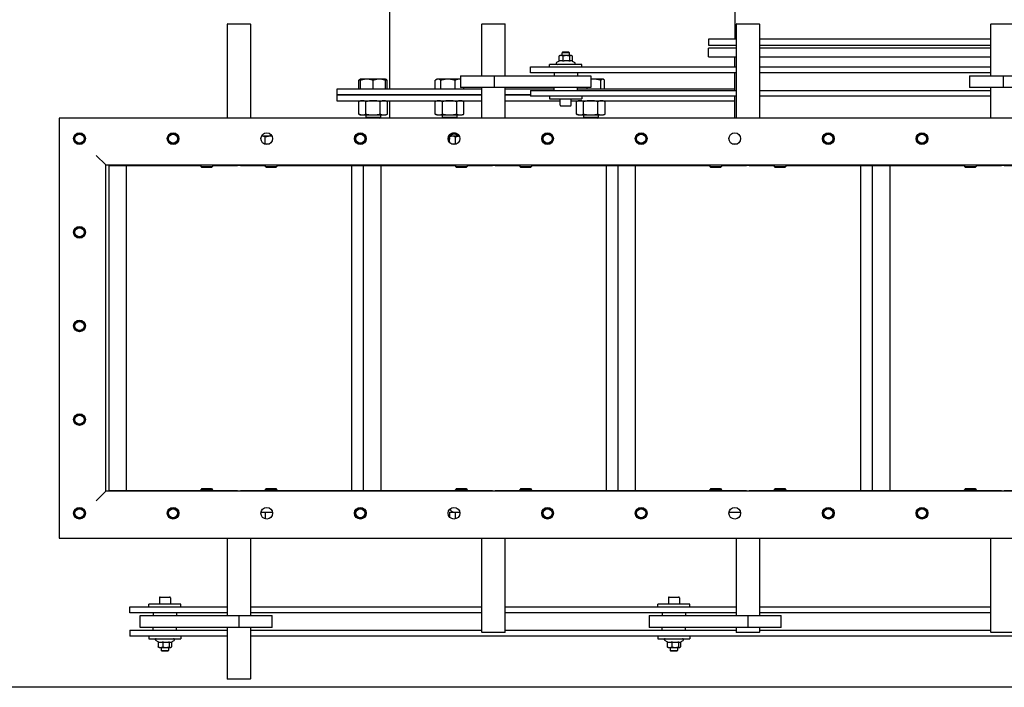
# Model space of a CAD drawing. Header units: inches. Extents: x 24 to 1128, y -94 to 748.
# Tile 379 of 573: x 386 to 428, y 464 to 492. Entities that reach past the tile are written whole.
import ezdxf

# ---------------------------------------------------------------- set-up
doc = ezdxf.new("R2010")
doc.units = ezdxf.units.IN
doc.header["$LTSCALE"] = 32
doc.header["$MEASUREMENT"] = 0
doc.layers.add('Dimension (ANSI)', color=7, linetype='Continuous', lineweight=25)
doc.layers.add('Visible (ANSI)', color=7, linetype='Continuous', lineweight=30)
doc.styles.add('Note Text (ANSI)', font='tahoma.ttf')
doc.dimstyles.new('Architectural (ANSI)', dxfattribs={"dimscale": 32, "dimtxt": 0.125, "dimasz": 0.098425, "dimexe": 0.125, "dimexo": 0.0625, "dimgap": 0.031496, "dimtad": 0, "dimtih": 1, "dimtoh": 1, "dimdec": 4, "dimrnd": 1e-08, "dimzin": 3, "dimdsep": 46, "dimlunit": 4, "dimtxsty": 'Note Text (ANSI)', "dimcen": 0.09, "dimdle": 0.393701, "dimclrd": 256, "dimclre": 256, "dimclrt": 256, "dimadec": 0, "dimazin": 3, "dimtfac": 0.96, "dimtofl": 0, "dimtmove": 0, "dimatfit": 3, "dimfxl": 1, "dimfrac": 2, "dimtolj": 1, "dimtzin": 12, "dimlwd": -1, "dimlwe": -1, "dimarcsym": 0})

# ---------------------------------------------------------------- blocks, each defined once
blk = doc.blocks.new('*D22')
at = {"layer": 'Defpoints', "color": 0, "transparency": 16777216}
for p in [(438.48, 699.411), (351.857, 463.849), (472.383, 463.849)]:
    blk.add_point(p, dxfattribs=at)
at = {"layer": 'Dimension (ANSI)', "transparency": 16777216}
for p, q in [((436.48, 699.411), (347.857, 699.411)), ((351.857, 696.261), (351.857, 597.163)), ((351.857, 466.999), (351.857, 590.097)), ((470.383, 463.849), (347.857, 463.849))]:
    blk.add_line(p, q, dxfattribs=at)
for points in [[(351.332, 696.261), (352.382, 696.261), (351.857, 699.411)], [(351.332, 466.999), (352.382, 466.999), (351.857, 463.849)]]:
    blk.add_solid(points, dxfattribs=at)
at = {"layer": 'Dimension (ANSI)', "transparency": 16777216, "insert": (338.708, 596.155), "char_height": 4, "attachment_point": 1, "style": 'Note Text (ANSI)'}
blk.add_mtext('\\A1;19\'-7 9/16"', dxfattribs=at)

msp = doc.modelspace()

# ---------------------------------------------------------------- linework, layer by layer
at = {"layer": 'Visible (ANSI)'}
for p, q in [((416.80639, 510.19802), (416.80639, 491.52702)), ((402.05639, 495.28652), (402.05639, 489.40202)), ((395.13889, 492.19027), (395.11889, 492.17027)), ((396.11889, 492.17027), (395.11889, 492.17027)), ((395.11889, 492.17027), (395.11889, 488.15902)), ((395.13889, 492.19027), (396.09889, 492.19027)), ((396.09889, 492.19027), (396.11889, 492.17027)), ((396.11889, 492.17027), (396.11889, 488.15902)), ((406.01389, 492.19027), (405.99389, 492.17027)), ((406.99389, 492.17027), (405.99389, 492.17027)), ((405.99389, 489.97152), (405.99389, 492.17027)), ((406.01389, 492.19027), (406.97389, 492.19027)), ((406.97389, 492.19027), (406.99389, 492.17027)), ((406.99389, 489.97152), (406.99389, 492.17027)), ((416.88889, 492.19027), (416.86889, 492.17027)), ((417.86889, 492.17027), (416.86889, 492.17027)), ((416.86889, 492.17027), (416.86889, 488.15902)), ((416.88889, 492.19027), (417.84889, 492.19027)), ((417.84889, 492.19027), (417.86889, 492.17027)), ((417.86889, 492.17027), (417.86889, 488.15902)), ((427.76389, 492.19027), (427.74389, 492.17027)), ((428.74389, 492.17027), (427.74389, 492.17027)), ((427.74389, 489.97152), (427.74389, 492.17027)), ((427.76389, 492.19027), (428.72389, 492.19027)), ((416.86889, 491.52702), (415.68139, 491.52702)), ((415.68139, 491.52702), (415.68139, 491.27702)), ((427.74389, 491.52702), (417.86889, 491.52702)), ((415.68139, 491.27702), (416.86889, 491.27702)), ((416.86889, 491.15202), (415.68139, 491.15202)), ((415.68139, 490.77702), (415.68139, 491.15202)), ((417.86889, 491.27702), (427.74389, 491.27702)), ((427.74389, 491.15202), (417.86889, 491.15202)), ((409.29564, 490.58977), (409.19239, 490.53016)), ((409.29564, 490.58866), (409.29564, 490.80819)), ((409.33239, 490.83052), (409.31002, 490.8176)), ((409.38173, 490.83052), (409.33239, 490.83052)), ((409.61119, 490.83052), (409.38173, 490.83052)), ((409.45919, 490.98752), (409.42639, 490.95447)), ((409.73839, 490.95447), (409.42639, 490.95447)), ((409.42639, 490.83052), (409.42639, 490.95447)), ((409.45919, 490.98752), (409.70559, 490.98752)), ((409.46782, 490.58866), (409.46782, 490.80819)), ((409.81186, 490.83052), (409.61119, 490.83052)), ((409.70559, 490.98752), (409.73839, 490.95447)), ((409.73839, 490.83052), (409.73839, 490.95447)), ((409.75457, 490.58866), (409.75457, 490.80819)), ((409.83239, 490.83052), (409.81186, 490.83052)), ((409.83239, 490.83052), (409.85476, 490.8176)), ((409.85476, 490.59807), (409.97239, 490.53016)), ((409.86914, 490.58977), (409.86914, 490.80819)), ((415.68139, 490.77702), (416.86889, 490.77702)), ((416.80639, 490.34652), (416.80639, 490.77702)), ((417.86889, 490.77702), (427.74389, 490.77702)), ((408.08239, 490.34652), (416.86889, 490.34652)), ((408.08239, 490.09652), (408.08239, 490.34652)), ((410.26989, 490.45552), (408.89489, 490.45552)), ((408.89489, 490.34652), (408.89489, 490.45552)), ((410.26989, 490.34652), (410.26989, 490.45552)), ((417.86889, 490.34652), (427.74389, 490.34652)), ((400.74353, 489.40202), (400.74353, 489.77644)), ((400.82047, 489.82389), (400.77669, 489.79862)), ((401.08609, 489.82389), (400.82047, 489.82389)), ((400.82047, 489.40202), (400.82047, 489.77644)), ((401.61734, 489.82389), (401.08609, 489.82389)), ((401.35172, 489.40202), (401.35172, 489.77644)), ((401.88297, 489.82389), (401.61734, 489.82389)), ((401.88297, 489.82389), (401.92674, 489.79862)), ((401.88297, 489.40202), (401.88297, 489.77644)), ((401.9599, 489.40202), (401.9599, 489.77644)), ((404.00981, 489.40202), (404.00981, 489.77644)), ((404.08675, 489.82389), (404.04298, 489.79862)), ((404.12718, 489.82389), (404.08675, 489.82389)), ((404.54865, 489.82389), (404.12718, 489.82389)), ((404.24456, 489.40202), (404.24456, 489.77644)), ((405.03946, 489.82389), (404.54865, 489.82389)), ((404.85275, 489.40202), (404.85275, 489.77644)), ((405.08027, 489.82389), (405.03946, 489.82389)), ((405.08027, 489.97152), (405.08027, 489.47152)), ((405.08027, 489.97152), (406.53485, 489.97152)), ((406.53485, 489.97152), (410.65284, 489.97152)), ((406.53485, 489.47152), (406.53485, 489.97152)), ((416.86889, 490.09652), (408.08239, 490.09652)), ((409.08239, 490.09652), (409.08239, 489.97152)), ((410.08239, 490.09652), (410.08239, 489.97152)), ((410.65284, 489.97152), (410.65284, 489.47152)), ((410.79079, 489.82389), (410.65284, 489.82389)), ((411.16644, 489.82389), (410.79079, 489.82389)), ((411.08706, 489.40202), (411.08706, 489.77644)), ((411.18454, 489.82389), (411.16644, 489.82389)), ((411.18454, 489.82389), (411.20329, 489.81307)), ((411.24583, 489.40202), (411.24583, 489.77644)), ((416.80639, 489.34652), (416.80639, 490.09652)), ((427.74389, 490.09652), (417.86889, 490.09652)), ((426.83027, 489.97152), (426.83027, 489.47152)), ((426.83027, 489.97152), (428.28485, 489.97152)), ((428.28485, 489.97152), (432.40284, 489.97152)), ((428.28485, 489.47152), (428.28485, 489.97152)), ((405.99389, 489.40202), (399.80639, 489.40202)), ((399.80639, 489.40202), (399.80639, 489.15202)), ((406.53485, 489.47152), (405.08027, 489.47152)), ((405.22618, 489.40202), (405.22618, 489.47152)), ((405.99389, 488.15902), (405.99389, 489.47152)), ((410.65284, 489.47152), (406.53485, 489.47152)), ((406.99389, 488.15902), (406.99389, 489.47152)), ((409.08239, 489.40202), (406.99389, 489.40202)), ((408.08239, 489.34652), (408.08239, 489.09652)), ((408.08239, 489.34652), (416.86889, 489.34652)), ((409.08239, 489.34652), (409.08239, 489.47152)), ((410.08239, 489.34652), (410.08239, 489.47152)), ((416.80639, 489.40202), (410.08239, 489.40202)), ((410.49453, 489.40202), (410.49453, 489.47152)), ((417.86889, 489.34652), (427.74389, 489.34652)), ((428.28485, 489.47152), (426.83027, 489.47152)), ((427.74389, 488.15902), (427.74389, 489.47152)), ((432.40284, 489.47152), (428.28485, 489.47152)), ((399.80639, 489.15202), (405.99389, 489.15202)), ((405.99389, 489.15202), (399.80639, 489.15202)), ((399.80639, 489.15202), (399.80639, 488.90202)), ((399.80639, 488.90202), (405.99389, 488.90202)), ((400.82072, 488.90202), (400.73857, 488.86371)), ((401.88272, 488.90202), (401.96486, 488.86371)), ((402.05639, 488.90202), (402.05639, 488.15902)), ((404.087, 488.90202), (404.00485, 488.86371)), ((405.149, 488.90202), (405.23114, 488.86371)), ((406.99389, 489.15202), (408.08239, 489.15202)), ((408.08239, 489.15202), (406.99389, 489.15202)), ((406.99389, 488.90202), (409.34789, 488.90202)), ((416.86889, 489.09652), (408.08239, 489.09652)), ((408.89489, 489.09652), (408.89489, 488.98752)), ((408.89489, 488.98752), (410.26989, 488.98752)), ((409.34789, 488.70752), (409.34789, 488.98752)), ((409.81689, 488.70752), (409.81689, 488.98752)), ((409.81689, 488.90202), (416.80639, 488.90202)), ((410.12229, 488.90202), (410.04015, 488.86371)), ((410.26989, 489.09652), (410.26989, 488.98752)), ((411.18429, 488.90202), (411.26644, 488.86371)), ((416.80639, 488.15902), (416.80639, 489.09652)), ((427.74389, 489.09652), (417.86889, 489.09652)), ((400.73857, 488.33132), (400.73857, 488.86371)), ((401.04514, 488.33132), (401.04514, 488.86371)), ((401.65829, 488.33132), (401.65829, 488.86371)), ((401.96486, 488.33132), (401.96486, 488.86371)), ((404.00485, 488.33132), (404.00485, 488.86371)), ((404.31142, 488.33132), (404.31142, 488.86371)), ((404.92457, 488.33132), (404.92457, 488.86371)), ((405.23114, 488.33132), (405.23114, 488.86371)), ((409.78489, 488.67552), (409.37989, 488.67552)), ((410.04015, 488.33132), (410.04015, 488.86371)), ((410.34672, 488.33132), (410.34672, 488.86371)), ((410.95987, 488.33132), (410.95987, 488.86371)), ((411.26644, 488.33132), (411.26644, 488.86371)), ((457.68139, 488.15902), (387.93139, 488.15902)), ((387.93139, 488.15902), (387.93139, 470.22152)), ((400.82072, 488.29302), (400.73857, 488.33132)), ((400.82072, 488.29302), (400.89186, 488.29302)), ((400.89186, 488.29302), (401.35172, 488.29302)), ((401.03922, 488.29302), (401.03922, 488.20612)), ((401.03922, 488.20612), (401.66422, 488.20612)), ((401.08632, 488.15902), (401.03922, 488.20612)), ((401.35172, 488.29302), (401.81158, 488.29302)), ((401.61712, 488.15902), (401.66422, 488.20612)), ((401.66422, 488.29302), (401.66422, 488.20612)), ((401.81158, 488.29302), (401.88272, 488.29302)), ((401.88272, 488.29302), (401.96486, 488.33132)), ((404.087, 488.29302), (404.00485, 488.33132)), ((404.087, 488.29302), (404.15814, 488.29302)), ((404.15814, 488.29302), (404.618, 488.29302)), ((404.3055, 488.29302), (404.3055, 488.20612)), ((404.3055, 488.20612), (404.9305, 488.20612)), ((404.3526, 488.15902), (404.3055, 488.20612)), ((404.618, 488.29302), (405.07786, 488.29302)), ((404.8834, 488.15902), (404.9305, 488.20612)), ((404.9305, 488.29302), (404.9305, 488.20612)), ((405.07786, 488.29302), (405.149, 488.29302)), ((405.149, 488.29302), (405.23114, 488.33132)), ((410.12229, 488.29302), (410.04015, 488.33132)), ((410.12229, 488.29302), (410.19344, 488.29302)), ((410.19344, 488.29302), (410.65329, 488.29302)), ((410.34079, 488.29302), (410.34079, 488.20612)), ((410.34079, 488.20612), (410.96579, 488.20612)), ((410.3879, 488.15902), (410.34079, 488.20612)), ((410.65329, 488.29302), (411.11315, 488.29302)), ((410.91869, 488.15902), (410.96579, 488.20612)), ((410.96579, 488.29302), (410.96579, 488.20612)), ((411.11315, 488.29302), (411.18429, 488.29302)), ((411.18429, 488.29302), (411.26644, 488.33132)), ((396.61501, 487.39107), (396.58047, 487.39107)), ((396.99389, 487.39107), (396.61501, 487.39107)), ((396.7413, 487.04732), (396.7413, 487.35199)), ((396.96264, 487.39107), (396.96264, 487.47917)), ((397.03231, 487.39107), (396.99389, 487.39107)), ((404.68139, 487.39107), (404.61371, 487.35199)), ((404.61371, 487.12472), (404.61371, 487.35199)), ((404.74001, 487.39107), (404.68139, 487.39107)), ((405.03231, 487.39107), (404.74001, 487.39107)), ((404.8663, 487.04732), (404.8663, 487.35199)), ((396.7413, 487.04732), (396.72594, 487.04732)), ((396.88685, 487.04732), (396.7413, 487.04732)), ((404.8663, 487.04732), (404.72594, 487.04732)), ((404.88685, 487.04732), (404.8663, 487.04732)), ((416.88685, 487.04732), (416.72594, 487.04732)), ((389.93139, 486.15902), (389.52209, 486.56832)), ((389.93139, 472.22152), (389.93139, 486.15902)), ((389.93139, 486.15902), (455.68139, 486.15902)), ((390.05698, 486.14027), (390.80147, 486.14027)), ((390.05698, 486.14027), (390.05698, 472.24027)), ((390.80147, 486.14027), (393.99389, 486.14027)), ((390.80147, 486.14027), (390.80147, 472.24027)), ((393.99389, 486.15902), (393.99389, 486.09312)), ((393.99389, 486.09312), (394.49389, 486.09312)), ((394.03969, 486.04732), (393.99389, 486.09312)), ((394.44809, 486.04732), (394.03969, 486.04732)), ((394.44809, 486.04732), (394.49389, 486.09312)), ((394.49389, 486.15902), (394.49389, 486.09312)), ((394.49389, 486.14027), (395.55266, 486.14027)), ((395.11889, 486.15902), (395.11889, 486.14027)), ((395.67854, 486.14027), (395.55266, 486.14027)), ((395.67854, 486.14027), (396.74389, 486.14027)), ((396.11889, 486.15902), (396.11889, 486.14027)), ((396.74389, 486.15902), (396.74389, 486.09312)), ((396.74389, 486.09312), (397.24389, 486.09312)), ((396.78969, 486.04732), (396.74389, 486.09312)), ((397.19809, 486.04732), (396.78969, 486.04732)), ((397.19809, 486.04732), (397.24389, 486.09312)), ((397.24389, 486.15902), (397.24389, 486.09312)), ((397.24389, 486.14027), (400.42972, 486.14027)), ((400.42972, 486.14027), (400.93345, 486.14027)), ((400.42972, 486.14027), (400.42972, 472.24027)), ((400.93345, 486.14027), (400.93423, 486.14027)), ((400.93423, 486.14027), (401.68201, 486.14027)), ((400.93423, 486.14027), (400.93423, 472.24027)), ((401.68201, 486.14027), (404.86889, 486.14027)), ((401.68201, 486.14027), (401.68201, 472.24027)), ((404.86889, 486.15902), (404.86889, 486.09312)), ((404.86889, 486.09312), (405.36889, 486.09312)), ((404.91469, 486.04732), (404.86889, 486.09312)), ((405.32309, 486.04732), (404.91469, 486.04732)), ((405.32309, 486.04732), (405.36889, 486.09312)), ((405.36889, 486.15902), (405.36889, 486.09312)), ((405.36889, 486.14027), (406.4484, 486.14027)), ((405.99389, 486.14027), (405.99389, 486.15902)), ((406.57424, 486.14027), (406.4484, 486.14027)), ((406.57424, 486.14027), (407.61889, 486.14027)), ((406.99389, 486.14027), (406.99389, 486.15902)), ((407.61889, 486.15902), (407.61889, 486.09312)), ((407.61889, 486.09312), (408.11889, 486.09312)), ((407.66469, 486.04732), (407.61889, 486.09312)), ((408.07309, 486.04732), (407.66469, 486.04732)), ((408.07309, 486.04732), (408.11889, 486.09312)), ((408.11889, 486.15902), (408.11889, 486.09312)), ((408.11889, 486.14027), (411.30639, 486.14027)), ((411.30639, 486.14027), (411.80698, 486.14027)), ((411.30639, 486.14027), (411.30639, 472.24027)), ((411.80698, 486.14027), (412.55147, 486.14027)), ((411.80698, 486.14027), (411.80698, 472.24027)), ((412.55147, 486.14027), (415.74389, 486.14027)), ((412.55147, 486.14027), (412.55147, 472.24027)), ((415.74389, 486.15902), (415.74389, 486.09312)), ((415.74389, 486.09312), (416.24389, 486.09312)), ((415.78969, 486.04732), (415.74389, 486.09312)), ((416.19809, 486.04732), (415.78969, 486.04732)), ((416.19809, 486.04732), (416.24389, 486.09312)), ((416.24389, 486.15902), (416.24389, 486.09312)), ((416.24389, 486.14027), (417.30266, 486.14027)), ((416.86889, 486.15902), (416.86889, 486.14027)), ((417.42854, 486.14027), (417.30266, 486.14027)), ((417.42854, 486.14027), (418.49389, 486.14027)), ((417.86889, 486.15902), (417.86889, 486.14027)), ((418.49389, 486.15902), (418.49389, 486.09312)), ((418.49389, 486.09312), (418.99389, 486.09312)), ((418.53969, 486.04732), (418.49389, 486.09312)), ((418.94809, 486.04732), (418.53969, 486.04732)), ((418.94809, 486.04732), (418.99389, 486.09312)), ((418.99389, 486.15902), (418.99389, 486.09312)), ((418.99389, 486.14027), (422.17972, 486.14027)), ((422.17972, 486.14027), (422.68345, 486.14027)), ((422.17972, 486.14027), (422.17972, 472.24027)), ((422.68345, 486.14027), (422.68423, 486.14027)), ((422.68423, 486.14027), (423.43201, 486.14027)), ((422.68423, 486.14027), (422.68423, 472.24027)), ((423.43201, 486.14027), (426.61889, 486.14027)), ((423.43201, 486.14027), (423.43201, 472.24027)), ((426.61889, 486.15902), (426.61889, 486.09312)), ((426.61889, 486.09312), (427.11889, 486.09312)), ((426.66469, 486.04732), (426.61889, 486.09312)), ((427.07309, 486.04732), (426.66469, 486.04732)), ((427.07309, 486.04732), (427.11889, 486.09312)), ((427.11889, 486.15902), (427.11889, 486.09312)), ((427.11889, 486.14027), (428.1984, 486.14027)), ((427.74389, 486.14027), (427.74389, 486.15902)), ((428.32424, 486.14027), (428.1984, 486.14027)), ((428.32424, 486.14027), (429.36889, 486.14027)), ((389.93139, 472.22152), (389.52209, 471.81222)), ((455.68139, 472.22152), (389.93139, 472.22152)), ((390.80147, 472.24027), (390.05698, 472.24027)), ((393.99309, 472.24027), (390.80147, 472.24027)), ((394.03889, 472.33322), (393.99309, 472.28741)), ((394.49309, 472.28741), (393.99309, 472.28741)), ((393.99309, 472.22152), (393.99309, 472.28741)), ((394.03889, 472.33322), (394.44729, 472.33322)), ((394.44729, 472.33322), (394.49309, 472.28741)), ((394.49309, 472.22152), (394.49309, 472.28741)), ((395.55266, 472.24027), (394.49309, 472.24027)), ((395.11889, 472.24027), (395.11889, 472.22152)), ((395.55266, 472.24027), (395.67854, 472.24027)), ((396.74309, 472.24027), (395.67854, 472.24027)), ((396.11889, 472.24027), (396.11889, 472.22152)), ((396.78889, 472.33322), (396.74309, 472.28741)), ((397.24309, 472.28741), (396.74309, 472.28741)), ((396.74309, 472.22152), (396.74309, 472.28741)), ((396.78889, 472.33322), (397.19729, 472.33322)), ((397.19729, 472.33322), (397.24309, 472.28741)), ((397.24309, 472.22152), (397.24309, 472.28741)), ((400.42972, 472.24027), (397.24309, 472.24027)), ((400.93345, 472.24027), (400.42972, 472.24027)), ((400.93423, 472.24027), (400.93345, 472.24027)), ((401.68201, 472.24027), (400.93423, 472.24027)), ((404.86809, 472.24027), (401.68201, 472.24027)), ((404.91389, 472.33322), (404.86809, 472.28741)), ((405.36809, 472.28741), (404.86809, 472.28741)), ((404.86809, 472.22152), (404.86809, 472.28741)), ((404.91389, 472.33322), (405.32229, 472.33322)), ((405.32229, 472.33322), (405.36809, 472.28741)), ((405.36809, 472.22152), (405.36809, 472.28741)), ((406.4484, 472.24027), (405.36809, 472.24027)), ((405.99389, 472.22152), (405.99389, 472.24027)), ((406.4484, 472.24027), (406.57424, 472.24027)), ((407.61809, 472.24027), (406.57424, 472.24027)), ((406.99389, 472.22152), (406.99389, 472.24027)), ((407.66389, 472.33322), (407.61809, 472.28741)), ((408.11809, 472.28741), (407.61809, 472.28741)), ((407.61809, 472.22152), (407.61809, 472.28741)), ((407.66389, 472.33322), (408.07229, 472.33322)), ((408.07229, 472.33322), (408.11809, 472.28741)), ((408.11809, 472.22152), (408.11809, 472.28741)), ((411.30639, 472.24027), (408.11809, 472.24027)), ((411.80698, 472.24027), (411.30639, 472.24027)), ((412.55147, 472.24027), (411.80698, 472.24027)), ((415.74309, 472.24027), (412.55147, 472.24027)), ((415.78889, 472.33322), (415.74309, 472.28741)), ((416.24309, 472.28741), (415.74309, 472.28741)), ((415.74309, 472.22152), (415.74309, 472.28741)), ((415.78889, 472.33322), (416.19729, 472.33322)), ((416.19729, 472.33322), (416.24309, 472.28741)), ((416.24309, 472.22152), (416.24309, 472.28741)), ((417.30266, 472.24027), (416.24309, 472.24027)), ((416.86889, 472.24027), (416.86889, 472.22152)), ((417.30266, 472.24027), (417.42854, 472.24027)), ((418.49309, 472.24027), (417.42854, 472.24027)), ((417.86889, 472.24027), (417.86889, 472.22152)), ((418.53889, 472.33322), (418.49309, 472.28741)), ((418.99309, 472.28741), (418.49309, 472.28741)), ((418.49309, 472.22152), (418.49309, 472.28741)), ((418.53889, 472.33322), (418.94729, 472.33322)), ((418.94729, 472.33322), (418.99309, 472.28741)), ((418.99309, 472.22152), (418.99309, 472.28741)), ((422.17972, 472.24027), (418.99309, 472.24027)), ((422.68345, 472.24027), (422.17972, 472.24027)), ((422.68423, 472.24027), (422.68345, 472.24027)), ((423.43201, 472.24027), (422.68423, 472.24027)), ((426.61809, 472.24027), (423.43201, 472.24027)), ((426.66389, 472.33322), (426.61809, 472.28741)), ((427.11809, 472.28741), (426.61809, 472.28741)), ((426.61809, 472.22152), (426.61809, 472.28741)), ((426.66389, 472.33322), (427.07229, 472.33322)), ((427.07229, 472.33322), (427.11809, 472.28741)), ((427.11809, 472.22152), (427.11809, 472.28741)), ((428.1984, 472.24027), (427.11809, 472.24027)), ((427.74389, 472.22152), (427.74389, 472.24027)), ((428.1984, 472.24027), (428.32424, 472.24027)), ((429.36809, 472.24027), (428.32424, 472.24027)), ((396.56128, 471.33322), (396.66105, 471.33322)), ((396.66105, 471.33322), (396.74049, 471.33322)), ((396.74049, 471.33322), (397.0515, 471.33322)), ((396.74049, 471.33322), (396.74049, 471.04286)), ((404.6129, 471.33322), (404.86549, 471.33322)), ((404.6129, 471.33322), (404.6129, 471.12571)), ((404.86549, 471.33322), (405.0515, 471.33322)), ((404.86549, 471.33322), (404.86549, 471.0411)), ((416.56128, 471.33322), (417.0515, 471.33322)), ((387.93139, 470.22152), (457.68139, 470.22152)), ((395.11889, 470.22152), (395.11889, 466.90902)), ((396.11889, 470.22152), (396.11889, 466.90902)), ((405.99389, 466.21027), (405.99389, 470.22152)), ((406.99389, 466.21027), (406.99389, 470.22152)), ((416.86889, 470.22152), (416.86889, 466.90902)), ((417.86889, 470.22152), (417.86889, 466.90902)), ((427.74389, 466.21027), (427.74389, 470.22152)), ((392.21989, 467.67302), (392.21989, 467.39302)), ((392.25189, 467.70502), (392.65689, 467.70502)), ((392.68889, 467.67302), (392.68889, 467.39302)), ((413.96989, 467.67302), (413.96989, 467.39302)), ((414.00189, 467.70502), (414.40689, 467.70502)), ((414.43889, 467.67302), (414.43889, 467.39302)), ((390.95439, 467.28402), (395.11889, 467.28402)), ((390.95439, 467.03402), (390.95439, 467.28402)), ((395.11889, 467.03402), (390.95439, 467.03402)), ((393.14189, 467.39302), (391.76689, 467.39302)), ((391.76689, 467.28402), (391.76689, 467.39302)), ((391.95439, 467.03402), (391.95439, 466.90902)), ((392.95439, 467.03402), (392.95439, 466.90902)), ((393.14189, 467.28402), (393.14189, 467.39302)), ((396.11889, 467.28402), (405.99389, 467.28402)), ((405.99389, 467.03402), (396.11889, 467.03402)), ((406.99389, 467.28402), (416.86889, 467.28402)), ((416.86889, 467.03402), (406.99389, 467.03402)), ((414.89189, 467.39302), (413.51689, 467.39302)), ((413.51689, 467.28402), (413.51689, 467.39302)), ((413.70439, 467.03402), (413.70439, 466.90902)), ((414.70439, 467.03402), (414.70439, 466.90902)), ((414.89189, 467.28402), (414.89189, 467.39302)), ((417.86889, 467.28402), (427.74389, 467.28402)), ((427.74389, 467.03402), (417.86889, 467.03402)), ((391.39181, 466.90902), (395.61115, 466.90902)), ((391.39181, 466.40902), (391.39181, 466.90902)), ((395.61115, 466.90902), (397.03309, 466.90902)), ((395.61115, 466.90902), (395.61115, 466.40902)), ((397.03309, 466.40902), (397.03309, 466.90902)), ((413.14181, 466.90902), (417.36115, 466.90902)), ((413.14181, 466.90902), (413.14181, 466.40902)), ((417.36115, 466.90902), (417.36115, 466.40902)), ((417.36115, 466.90902), (418.78309, 466.90902)), ((418.78309, 466.40902), (418.78309, 466.90902)), ((390.95439, 466.28402), (390.95439, 466.03402)), ((390.95439, 466.28402), (395.11889, 466.28402)), ((395.61115, 466.40902), (391.39181, 466.40902)), ((391.95439, 466.28402), (391.95439, 466.40902)), ((392.95439, 466.28402), (392.95439, 466.40902)), ((395.11889, 466.40902), (395.11889, 464.21027)), ((397.03309, 466.40902), (395.61115, 466.40902)), ((396.11889, 466.40902), (396.11889, 464.21027)), ((396.11889, 466.28402), (405.99389, 466.28402)), ((405.99389, 466.21027), (406.99389, 466.21027)), ((406.01389, 466.19027), (405.99389, 466.21027)), ((406.97389, 466.19027), (406.01389, 466.19027)), ((406.97389, 466.19027), (406.99389, 466.21027)), ((406.99389, 466.28402), (416.86889, 466.28402)), ((417.36115, 466.40902), (413.14181, 466.40902)), ((413.70439, 466.28402), (413.70439, 466.40902)), ((414.70439, 466.28402), (414.70439, 466.40902)), ((416.86889, 466.40902), (416.86889, 466.21027)), ((416.86889, 466.21027), (417.86889, 466.21027)), ((416.88889, 466.19027), (416.86889, 466.21027)), ((417.84889, 466.19027), (416.88889, 466.19027)), ((418.78309, 466.40902), (417.36115, 466.40902)), ((417.84889, 466.19027), (417.86889, 466.21027)), ((417.86889, 466.40902), (417.86889, 466.21027)), ((417.86889, 466.28402), (427.74389, 466.28402)), ((427.74389, 466.21027), (428.74389, 466.21027)), ((427.76389, 466.19027), (427.74389, 466.21027)), ((428.72389, 466.19027), (427.76389, 466.19027)), ((395.11889, 466.03402), (390.95439, 466.03402)), ((391.76689, 466.03402), (391.76689, 465.92502)), ((391.76689, 465.92502), (393.14189, 465.92502)), ((392.1709, 465.78888), (392.06439, 465.85037)), ((392.1709, 465.79187), (392.1709, 465.57234)), ((392.3598, 465.79187), (392.3598, 465.57234)), ((392.64329, 465.79187), (392.64329, 465.57234)), ((392.719, 465.77798), (392.84439, 465.85037)), ((392.73789, 465.78888), (392.73789, 465.57234)), ((393.14189, 466.03402), (393.14189, 465.92502)), ((437.45439, 466.03402), (396.11889, 466.03402)), ((413.51689, 466.03402), (413.51689, 465.92502)), ((413.51689, 465.92502), (414.89189, 465.92502)), ((413.92241, 465.78801), (413.81439, 465.85037)), ((413.92241, 465.79187), (413.92241, 465.57234)), ((414.11691, 465.79187), (414.11691, 465.57234)), ((414.39889, 465.79187), (414.39889, 465.57234)), ((414.46673, 465.77667), (414.59439, 465.85037)), ((414.48638, 465.78801), (414.48638, 465.57234)), ((414.89189, 466.03402), (414.89189, 465.92502)), ((392.20439, 465.55002), (392.18978, 465.55845)), ((392.20439, 465.55002), (392.26535, 465.55002)), ((392.26535, 465.55002), (392.50154, 465.55002)), ((392.29839, 465.55002), (392.29839, 465.42607)), ((392.29839, 465.42607), (392.61039, 465.42607)), ((392.33119, 465.39302), (392.29839, 465.42607)), ((392.57759, 465.39302), (392.33119, 465.39302)), ((392.50154, 465.55002), (392.69059, 465.55002)), ((392.57759, 465.39302), (392.61039, 465.42607)), ((392.61039, 465.55002), (392.61039, 465.42607)), ((392.69059, 465.55002), (392.70439, 465.55002)), ((392.70439, 465.55002), (392.719, 465.55845)), ((413.95439, 465.55002), (413.94205, 465.55714)), ((413.95439, 465.55002), (414.01966, 465.55002)), ((414.01966, 465.55002), (414.2579, 465.55002)), ((414.04839, 465.55002), (414.04839, 465.42607)), ((414.04839, 465.42607), (414.36039, 465.42607)), ((414.08119, 465.39302), (414.04839, 465.42607)), ((414.32759, 465.39302), (414.08119, 465.39302)), ((414.2579, 465.55002), (414.44263, 465.55002)), ((414.32759, 465.39302), (414.36039, 465.42607)), ((414.36039, 465.55002), (414.36039, 465.42607)), ((414.44263, 465.55002), (414.45439, 465.55002)), ((414.45439, 465.55002), (414.46673, 465.55714)), ((395.11889, 464.21027), (396.11889, 464.21027)), ((395.13889, 464.19027), (395.11889, 464.21027)), ((396.09889, 464.19027), (395.13889, 464.19027)), ((396.09889, 464.19027), (396.11889, 464.21027))]:
    msp.add_line(p, q, dxfattribs=at)
for centre, radius in [((388.80639, 487.28402), 0.25), ((388.80639, 487.28402), 0.23622), ((388.80639, 487.28402), 0.19396), ((392.80639, 487.28402), 0.25), ((392.80639, 487.28402), 0.23622), ((392.80639, 487.28402), 0.19396), ((396.80639, 487.28402), 0.25), ((400.80639, 487.28402), 0.25), ((400.80639, 487.28402), 0.23622), ((400.80639, 487.28402), 0.19396), ((404.80639, 487.28402), 0.25), ((408.80639, 487.28402), 0.25), ((408.80639, 487.28402), 0.23622), ((408.80639, 487.28402), 0.19396), ((412.80639, 487.28402), 0.25), ((412.80639, 487.28402), 0.23623), ((412.80639, 487.28402), 0.23622), ((412.80639, 487.28402), 0.19396), ((416.80639, 487.28402), 0.25), ((420.80639, 487.28402), 0.25), ((420.80639, 487.28402), 0.23623), ((420.80639, 487.28402), 0.23622), ((420.80639, 487.28402), 0.19396), ((424.80639, 487.28402), 0.25), ((424.80639, 487.28402), 0.23622), ((424.80639, 487.28402), 0.19396), ((388.80639, 483.28402), 0.25), ((388.80639, 483.28402), 0.23622), ((388.80639, 483.28402), 0.19396), ((388.80639, 479.28402), 0.25), ((388.80639, 479.28402), 0.23623), ((388.80639, 479.28402), 0.23622), ((388.80639, 479.28402), 0.19396), ((388.80639, 475.28402), 0.25), ((388.80639, 475.28402), 0.23622), ((388.80639, 475.28402), 0.19396), ((388.80639, 471.28402), 0.25), ((388.80639, 471.28402), 0.23622), ((388.80639, 471.28402), 0.19396), ((392.80639, 471.28402), 0.25), ((392.80639, 471.28402), 0.23622), ((392.80639, 471.28402), 0.19396), ((396.80639, 471.28402), 0.25), ((400.80639, 471.28402), 0.25), ((400.80639, 471.28402), 0.23622), ((400.80639, 471.28402), 0.19396), ((404.80639, 471.28402), 0.25), ((408.80639, 471.28402), 0.25), ((408.80639, 471.28402), 0.23622), ((408.80639, 471.28402), 0.19396), ((412.80639, 471.28402), 0.25), ((412.80639, 471.28402), 0.23623), ((412.80639, 471.28402), 0.23622), ((412.80639, 471.28402), 0.19396), ((416.80639, 471.28402), 0.25), ((420.80639, 471.28402), 0.25), ((420.80639, 471.28402), 0.23623), ((420.80639, 471.28402), 0.23622), ((420.80639, 471.28402), 0.19396), ((424.80639, 471.28402), 0.25), ((424.80639, 471.28402), 0.23622), ((424.80639, 471.28402), 0.19396)]:
    msp.add_circle(centre, radius, dxfattribs=at)
for centre, radius, start, end in [((409.21239, 490.49552), 0.04, 120, 270), ((409.95239, 490.49552), 0.04, 270, 60), ((409.37989, 488.70752), 0.032, 180, 270), ((409.78489, 488.70752), 0.032, 270, 0), ((396.80639, 487.28402), 0.23623, 26.946741, 48.590624), ((396.80639, 487.28402), 0.19894, 32.555073, 38.240044), ((404.80639, 487.28402), 0.23622, 26.947786, 215.344855), ((404.80639, 487.28402), 0.19396, 173.430025, 186.569975), ((404.80639, 487.28402), 0.19396, 33.499625, 156.848305), ((404.83889, 487.01732), 0.03, 47.99124, 90), ((404.81808, 471.53322), 0.2, 200.78156, 270), ((392.25189, 467.67302), 0.032, 90, 180), ((392.65689, 467.67302), 0.032, 0, 90), ((414.00189, 467.67302), 0.032, 90, 180), ((414.40689, 467.67302), 0.032, 0, 90), ((392.08439, 465.88502), 0.04, 90, 240), ((392.82439, 465.88502), 0.04, 300, 90), ((413.83439, 465.88502), 0.04, 90, 240), ((414.57439, 465.88502), 0.04, 300, 90)]:
    msp.add_arc(centre, radius, start, end, dxfattribs=at)
for points, weights in [([(409.38173, 490.83052), (409.34177, 490.83052), (409.29564, 490.80819)], [1, 1.0379548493, 1]), ([(409.29564, 490.80819), (409.30304, 490.81357), (409.31002, 490.8176)], [1, 1.00889255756, 1.01361818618]), ([(409.38173, 490.61099), (409.34177, 490.61099), (409.29564, 490.58866)], [1, 1.07126378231, 1.06521168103]), ([(409.46782, 490.80819), (409.42168, 490.83052), (409.38173, 490.83052)], [1, 1.0379548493, 1]), ([(409.46782, 490.58866), (409.42168, 490.61099), (409.38173, 490.61099)], [1.06521168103, 1.07126378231, 1]), ([(409.61119, 490.83052), (409.54465, 490.83052), (409.46782, 490.80819)], [1, 1.0379548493, 1]), ([(409.61119, 490.61099), (409.54465, 490.61099), (409.46782, 490.58866)], [1, 1.07126378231, 1.06521168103]), ([(409.75457, 490.80819), (409.67774, 490.83052), (409.61119, 490.83052)], [1, 1.0379548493, 1]), ([(409.75457, 490.58866), (409.67774, 490.61099), (409.61119, 490.61099)], [1.06521168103, 1.07126378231, 1]), ([(409.81186, 490.83052), (409.78527, 490.83052), (409.75457, 490.80819)], [1, 1.0379548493, 1]), ([(409.81186, 490.61099), (409.78527, 490.61099), (409.75457, 490.58866)], [1, 1.07126378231, 1.06521168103]), ([(409.86914, 490.80819), (409.83844, 490.83052), (409.81186, 490.83052)], [1, 1.0379548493, 1]), ([(409.85476, 490.59807), (409.83239, 490.61099), (409.81186, 490.61099)], [1.06366311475, 1.05415996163, 1]), ([(400.82047, 489.8067), (400.78371, 489.7955), (400.74353, 489.77644)], [1.02427968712, 1.02306486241, 1.01001874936]), ([(400.74353, 489.77644), (400.76065, 489.78935), (400.77669, 489.79862)], [1.01001874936, 1.01882307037, 1.02223897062]), ([(400.82047, 489.77644), (400.82047, 489.82389), (400.82047, 489.82389)], [1.01001874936, 1.04314139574, 1]), ([(401.08609, 489.82389), (400.96281, 489.82389), (400.82047, 489.77644)], [1, 1.04314139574, 1.01001874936]), ([(401.35172, 489.77644), (401.20937, 489.82389), (401.08609, 489.82389)], [1.01001874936, 1.04314139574, 1]), ([(401.61734, 489.82389), (401.49406, 489.82389), (401.35172, 489.77644)], [1, 1.04314139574, 1.01001874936]), ([(401.88297, 489.77644), (401.74062, 489.82389), (401.61734, 489.82389)], [1.01001874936, 1.04314139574, 1]), ([(401.88297, 489.82389), (401.88297, 489.82389), (401.88297, 489.77644)], [1, 1.04314139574, 1.01001874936]), ([(401.9599, 489.77644), (401.91904, 489.80726), (401.88297, 489.81788)], [1.01001874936, 1.03128969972, 1.02110899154]), ([(404.12718, 489.82389), (404.07271, 489.82389), (404.00981, 489.77644)], [1, 1.04314139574, 1.01001874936]), ([(404.24456, 489.77644), (404.18166, 489.82389), (404.12718, 489.82389)], [1.01001874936, 1.04314139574, 1]), ([(404.54865, 489.82389), (404.40752, 489.82389), (404.24456, 489.77644)], [1, 1.04314139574, 1.01001874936]), ([(404.85275, 489.77644), (404.68978, 489.82389), (404.54865, 489.82389)], [1.01001874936, 1.04314139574, 1]), ([(405.03946, 489.82389), (404.95281, 489.82389), (404.85275, 489.77644)], [1, 1.04314139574, 1.01001874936]), ([(405.08027, 489.82146), (405.05979, 489.82389), (405.03946, 489.82389)], [1.01565817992, 1.00979459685, 1]), ([(410.79079, 489.82389), (410.72302, 489.82389), (410.65284, 489.813)], [1, 1.02080866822, 1.02387462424]), ([(411.08706, 489.77644), (410.92829, 489.82389), (410.79079, 489.82389)], [1.01001874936, 1.04314139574, 1]), ([(411.16644, 489.82389), (411.1296, 489.82389), (411.08706, 489.77644)], [1, 1.04314139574, 1.01001874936]), ([(411.24583, 489.77644), (411.20329, 489.82389), (411.16644, 489.82389)], [1.01001874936, 1.04314139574, 1]), ([(400.89186, 488.90202), (400.82072, 488.90202), (400.73857, 488.86371)], [1, 1.0379548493, 1]), ([(401.04514, 488.86371), (400.963, 488.90202), (400.89186, 488.90202)], [1, 1.0379548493, 1]), ([(401.35172, 488.90202), (401.20943, 488.90202), (401.04514, 488.86371)], [1, 1.0379548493, 1]), ([(401.65829, 488.86371), (401.494, 488.90202), (401.35172, 488.90202)], [1, 1.0379548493, 1]), ([(401.81158, 488.90202), (401.74043, 488.90202), (401.65829, 488.86371)], [1, 1.0379548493, 1]), ([(401.96486, 488.86371), (401.88272, 488.90202), (401.81158, 488.90202)], [1, 1.0379548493, 1]), ([(404.15814, 488.90202), (404.087, 488.90202), (404.00485, 488.86371)], [1, 1.0379548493, 1]), ([(404.31142, 488.86371), (404.22928, 488.90202), (404.15814, 488.90202)], [1, 1.0379548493, 1]), ([(404.618, 488.90202), (404.47571, 488.90202), (404.31142, 488.86371)], [1, 1.0379548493, 1]), ([(404.92457, 488.86371), (404.76028, 488.90202), (404.618, 488.90202)], [1, 1.0379548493, 1]), ([(405.07786, 488.90202), (405.00671, 488.90202), (404.92457, 488.86371)], [1, 1.0379548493, 1]), ([(405.23114, 488.86371), (405.149, 488.90202), (405.07786, 488.90202)], [1, 1.0379548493, 1]), ([(410.19344, 488.90202), (410.12229, 488.90202), (410.04015, 488.86371)], [1, 1.0379548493, 1]), ([(410.34672, 488.86371), (410.26458, 488.90202), (410.19344, 488.90202)], [1, 1.0379548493, 1]), ([(410.65329, 488.90202), (410.51101, 488.90202), (410.34672, 488.86371)], [1, 1.0379548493, 1]), ([(410.95987, 488.86371), (410.79558, 488.90202), (410.65329, 488.90202)], [1, 1.0379548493, 1]), ([(411.11315, 488.90202), (411.04201, 488.90202), (410.95987, 488.86371)], [1, 1.0379548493, 1]), ([(411.26644, 488.86371), (411.18429, 488.90202), (411.11315, 488.90202)], [1, 1.0379548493, 1]), ([(400.73857, 488.33132), (400.82072, 488.29302), (400.89186, 488.29302)], [1, 1.0379548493, 1]), ([(400.89186, 488.29302), (400.963, 488.29302), (401.04514, 488.33132)], [1, 1.0379548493, 1]), ([(401.04514, 488.33132), (401.20943, 488.29302), (401.35172, 488.29302)], [1, 1.0379548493, 1]), ([(401.35172, 488.29302), (401.494, 488.29302), (401.65829, 488.33132)], [1, 1.0379548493, 1]), ([(401.65829, 488.33132), (401.74043, 488.29302), (401.81158, 488.29302)], [1, 1.0379548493, 1]), ([(401.81158, 488.29302), (401.88272, 488.29302), (401.96486, 488.33132)], [1, 1.0379548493, 1]), ([(404.00485, 488.33132), (404.087, 488.29302), (404.15814, 488.29302)], [1, 1.0379548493, 1]), ([(404.15814, 488.29302), (404.22928, 488.29302), (404.31142, 488.33132)], [1, 1.0379548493, 1]), ([(404.31142, 488.33132), (404.47571, 488.29302), (404.618, 488.29302)], [1, 1.0379548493, 1]), ([(404.618, 488.29302), (404.76028, 488.29302), (404.92457, 488.33132)], [1, 1.0379548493, 1]), ([(404.92457, 488.33132), (405.00671, 488.29302), (405.07786, 488.29302)], [1, 1.0379548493, 1]), ([(405.07786, 488.29302), (405.149, 488.29302), (405.23114, 488.33132)], [1, 1.0379548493, 1]), ([(410.04015, 488.33132), (410.12229, 488.29302), (410.19344, 488.29302)], [1, 1.0379548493, 1]), ([(410.19344, 488.29302), (410.26458, 488.29302), (410.34672, 488.33132)], [1, 1.0379548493, 1]), ([(410.34672, 488.33132), (410.51101, 488.29302), (410.65329, 488.29302)], [1, 1.0379548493, 1]), ([(410.65329, 488.29302), (410.79558, 488.29302), (410.95987, 488.33132)], [1, 1.0379548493, 1]), ([(410.95987, 488.33132), (411.04201, 488.29302), (411.11315, 488.29302)], [1, 1.0379548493, 1]), ([(411.11315, 488.29302), (411.18429, 488.29302), (411.26644, 488.33132)], [1, 1.0379548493, 1]), ([(396.61501, 487.39107), (396.59707, 487.39107), (396.57888, 487.38764)], [1, 1.01282103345, 1.01890644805]), ([(396.7413, 487.35199), (396.67362, 487.39107), (396.61501, 487.39107)], [1.01001874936, 1.04314139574, 1]), ([(396.99389, 487.39107), (396.87667, 487.39107), (396.7413, 487.35199)], [1, 1.04314139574, 1.01001874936]), ([(397.03278, 487.39007), (397.0133, 487.39107), (396.99389, 487.39107)], [1.01184024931, 1.00689381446, 1]), ([(404.74001, 487.39107), (404.68139, 487.39107), (404.61371, 487.35199)], [1, 1.04314139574, 1.01001874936]), ([(404.8663, 487.35199), (404.79862, 487.39107), (404.74001, 487.39107)], [1.01001874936, 1.04314139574, 1]), ([(405.03446, 487.3864), (404.95566, 487.37778), (404.8663, 487.35199)], [1.02076330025, 1.03164182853, 1.01001874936]), ([(392.1709, 465.79187), (392.22151, 465.76955), (392.26535, 465.76955)], [1.06521168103, 1.07126378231, 1]), ([(392.26535, 465.76955), (392.30918, 465.76955), (392.3598, 465.79187)], [1, 1.07126378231, 1.06521168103]), ([(392.3598, 465.79187), (392.43576, 465.76955), (392.50154, 465.76955)], [1.06521168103, 1.07126378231, 1]), ([(392.50154, 465.76955), (392.56733, 465.76955), (392.64329, 465.79187)], [1, 1.07126378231, 1.06521168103]), ([(392.64329, 465.79187), (392.66864, 465.76955), (392.69059, 465.76955)], [1.06521168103, 1.07126378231, 1]), ([(392.69059, 465.76955), (392.70439, 465.76955), (392.719, 465.77798)], [1, 1.04365807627, 1.05829864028]), ([(413.92241, 465.79187), (413.97452, 465.76955), (414.01966, 465.76955)], [1.06521168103, 1.07126378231, 1]), ([(414.01966, 465.76955), (414.06479, 465.76955), (414.11691, 465.79187)], [1, 1.07126378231, 1.06521168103]), ([(414.11691, 465.79187), (414.19247, 465.76955), (414.2579, 465.76955)], [1.06521168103, 1.07126378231, 1]), ([(414.2579, 465.76955), (414.32334, 465.76955), (414.39889, 465.79187)], [1, 1.07126378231, 1.06521168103]), ([(414.39889, 465.79187), (414.42233, 465.76955), (414.44263, 465.76955)], [1.06521168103, 1.07126378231, 1]), ([(414.44263, 465.76955), (414.45439, 465.76955), (414.46673, 465.77667)], [1, 1.0400687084, 1.05569513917]), ([(392.18978, 465.55845), (392.18075, 465.56366), (392.1709, 465.57234)], [1.01788258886, 1.01441922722, 1]), ([(392.1709, 465.57234), (392.22151, 465.55002), (392.26535, 465.55002)], [1, 1.0379548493, 1]), ([(392.26535, 465.55002), (392.30918, 465.55002), (392.3598, 465.57234)], [1, 1.0379548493, 1]), ([(392.3598, 465.57234), (392.43576, 465.55002), (392.50154, 465.55002)], [1, 1.0379548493, 1]), ([(392.50154, 465.55002), (392.56733, 465.55002), (392.64329, 465.57234)], [1, 1.0379548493, 1]), ([(392.64329, 465.57234), (392.66864, 465.55002), (392.69059, 465.55002)], [1, 1.0379548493, 1]), ([(392.69059, 465.55002), (392.71254, 465.55002), (392.73789, 465.57234)], [1, 1.0379548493, 1]), ([(413.94205, 465.55714), (413.9327, 465.56254), (413.92241, 465.57234)], [1.01860528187, 1.01631992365, 1]), ([(413.92241, 465.57234), (413.97452, 465.55002), (414.01966, 465.55002)], [1, 1.0379548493, 1]), ([(414.01966, 465.55002), (414.06479, 465.55002), (414.11691, 465.57234)], [1, 1.0379548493, 1]), ([(414.11691, 465.57234), (414.19247, 465.55002), (414.2579, 465.55002)], [1, 1.0379548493, 1]), ([(414.2579, 465.55002), (414.32334, 465.55002), (414.39889, 465.57234)], [1, 1.0379548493, 1]), ([(414.39889, 465.57234), (414.42233, 465.55002), (414.44263, 465.55002)], [1, 1.0379548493, 1]), ([(414.44263, 465.55002), (414.46294, 465.55002), (414.48638, 465.57234)], [1, 1.0379548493, 1])]:
    msp.add_rational_spline(points, weights, degree=2, dxfattribs=at)

# ---------------------------------------------------------------- dimensions: what is measured, and where the dimension line sits
at = {"layer": 'Dimension (ANSI)'}
dim = msp.add_linear_dim(base=(351.85681, 463.84902), p1=(438.47989, 699.41052), p2=(472.38339, 463.84902), angle=270, dimstyle='Architectural (ANSI)', override={"dimgap": 0.031496, "dimdec": 4, "dimlfac": 1, "dimtol": 0, "dimlim": 0, "dimtp": 0, "dimtm": 0, "dimtdec": 2, "dimatfit": 1}, dxfattribs=at)
dim.commit()
dim.dimension.update_dxf_attribs({"geometry": '*D22', "text_midpoint": (351.85681, 593.62977), "dimtype": 160})

doc.saveas('drawing.dxf')
